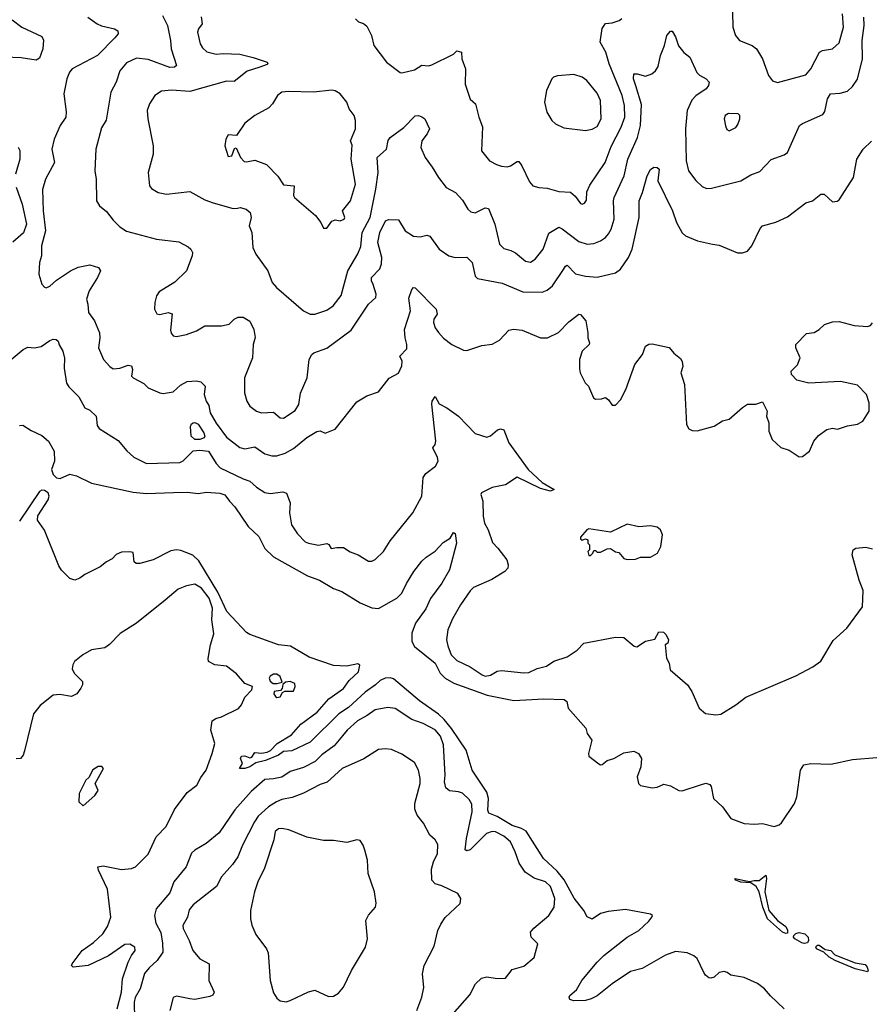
# Model space of a CAD drawing. Extents: x 1921360 to 2014538, y 768294 to 907744.
# Tile 386 of 412: x 2000905 to 2006007, y 870492 to 876390. Entities that reach past the tile are written whole.
import ezdxf

# ---------------------------------------------------------------- set-up
doc = ezdxf.new("R2010")
doc.units = 0

msp = doc.modelspace()

# ---------------------------------------------------------------- linework, layer by layer
at = {"layer": '0CON10XD'}
for points in [[(2005176.7, 876435), (2005176.9, 876345), (2005194.4, 876295), (2005218, 876265), (2005293.8, 876235), (2005320, 876215), (2005355.7, 876155), (2005391.2, 876055), (2005415, 876023.3), (2005445, 876014), (2005615, 876059.2), (2005644.6, 876095.4), (2005697.1, 876195), (2005715, 876205.5), (2005775, 876214.4), (2005815, 876250.8), (2005840.9, 876345), (2005834.2, 876424.2)], [(2000859.5, 876389.5), (2000918.8, 876345), (2001038.3, 876288.3), (2001047.4, 876267.4), (2001043.1, 876215), (2001025, 876160), (2001005, 876148), (2000915, 876161.8), (2000765, 876167.7)], [(2001314.5, 876404.5), (2001368.8, 876365), (2001395, 876352.9), (2001472.5, 876335), (2001492.7, 876322.7), (2001496, 876305), (2001475, 876280.8), (2001371.1, 876175), (2001220, 876095), (2001203.6, 876075), (2001187.5, 876035), (2001168.9, 875945), (2001183, 875837), (2001181.1, 875805), (2001148.5, 875755), (2001111.5, 875675), (2001098.2, 875615), (2001113.1, 875535), (2001060.6, 875435), (2001042.1, 875372.1), (2001045.5, 875244.5), (2001060, 875125), (2001035.6, 875035), (2001035.8, 874975), (2001023.3, 874935), (2001020.9, 874865), (2001038, 874805), (2001055, 874786.7), (2001065, 874784.2), (2001085, 874793.8), (2001125, 874828.8), (2001208.8, 874885), (2001255, 874906.9), (2001325, 874921.4), (2001376.7, 874905), (2001388.8, 874885), (2001372.5, 874845), (2001322.2, 874765), (2001305.6, 874715), (2001314.3, 874685), (2001317.5, 874635), (2001352.9, 874585), (2001382.9, 874515), (2001385.7, 874485), (2001378.1, 874425), (2001406.9, 874355), (2001445, 874312.5), (2001465, 874298.9), (2001505, 874302.9), (2001555, 874320), (2001575, 874315.7), (2001580.8, 874295), (2001575.4, 874255.4), (2001584.3, 874245), (2001649.8, 874209.8), (2001676, 874185), (2001745, 874154.2), (2001765, 874150.8), (2001825, 874160), (2001869.3, 874200.7), (2001908.3, 874221.7), (2001965, 874225.6), (2001990, 874220), (2002017.5, 874195), (2002010.5, 874145), (2002023.3, 874105), (2002038.1, 874078.1), (2002047.5, 874035), (2002082.2, 873972.2), (2002145, 873889.4), (2002225, 873826.9), (2002255, 873818.5), (2002315, 873832.2), (2002375, 873789.4), (2002415, 873777.1), (2002445, 873778.1), (2002495, 873793.5), (2002545, 873821.1), (2002625, 873887.1), (2002685, 873924), (2002705, 873926.2), (2002735, 873913.3), (2002795, 873936.7), (2002925, 874101.2), (2002985, 874136.7), (2003055, 874160), (2003118.3, 874241.7), (2003175, 874273.3), (2003194.1, 874315.9), (2003195.8, 874345), (2003183.8, 874375), (2003225, 874417.5), (2003225.5, 874445), (2003215.4, 874485), (2003210, 874535), (2003246.2, 874645), (2003237.5, 874722.5), (2003255, 874773.3), (2003265, 874785.8), (2003275, 874784.2), (2003400, 874655), (2003405.7, 874625), (2003386.2, 874595), (2003384.2, 874575.8), (2003395, 874543.8), (2003415, 874516), (2003445, 874482.5), (2003494.6, 874444.6), (2003565, 874410), (2003585, 874408.8), (2003675, 874437.5), (2003735, 874445.7), (2003779.1, 874470.9), (2003835, 874530), (2003864.3, 874535.7), (2003915, 874530), (2004025, 874484.3), (2004067.5, 874485), (2004133, 874517), (2004195, 874580), (2004255, 874626.2), (2004265, 874623.3), (2004296.8, 874586.8), (2004309.2, 874515), (2004308.8, 874485), (2004320, 874455), (2004316.7, 874445), (2004274.2, 874405), (2004260, 874355), (2004258.3, 874298.3), (2004263.8, 874275), (2004293.3, 874215), (2004312.5, 874195), (2004342.5, 874125), (2004355, 874117.5), (2004391.7, 874118.3), (2004415, 874127.5), (2004433, 874113), (2004455, 874080), (2004475, 874080), (2004505, 874112.5), (2004536, 874175), (2004591.4, 874325), (2004635.7, 874384.3), (2004655, 874433.3), (2004674.5, 874445.5), (2004695, 874448.6), (2004797, 874427), (2004825, 874392.5), (2004865, 874360), (2004875, 874342.5), (2004877.3, 874312.7), (2004866.7, 874275), (2004888, 874205), (2004900, 873965), (2004915, 873939.2), (2004935, 873930), (2004965, 873928), (2005065, 873956), (2005115, 873986.2), (2005155, 873996.7), (2005235, 874067.5), (2005265, 874087.5), (2005315, 874087.5), (2005355, 874100), (2005383.3, 874045), (2005380, 874015), (2005392.5, 873975), (2005392.5, 873925), (2005412.5, 873875), (2005465, 873826.7), (2005515, 873811.2), (2005575, 873771.2), (2005595.8, 873774.2), (2005636.2, 873805), (2005663.9, 873866.1), (2005690.7, 873899.3), (2005740, 873935), (2005775, 873942.5), (2005805, 873937.5), (2005865, 873956.2), (2005925, 873966.2), (2005955.9, 873984.1), (2005994, 874045), (2005994, 874095), (2005978, 874145), (2005925, 874200), (2005822.7, 874222.7), (2005632.7, 874212.7), (2005560.5, 874230.5), (2005530, 874265), (2005527.5, 874285), (2005565, 874323.3), (2005582, 874365), (2005556, 874425), (2005556.2, 874445), (2005619.3, 874510.7), (2005665, 874516.2), (2005695, 874534), (2005726.7, 874563.3), (2005775, 874579.5), (2005815, 874581.5), (2005905, 874558.1), (2005985, 874552), (2006002.3, 874557.7), (2006015, 874573.3)], [(2001760.5, 876415), (2001791.8, 876355), (2001809.6, 876265), (2001812.1, 876215), (2001845.8, 876115), (2001832.5, 876105), (2001805, 876103.3), (2001675, 876152.1), (2001605, 876159.5), (2001545, 876130.8), (2001505, 876083.8), (2001482.5, 876015), (2001450.8, 875955), (2001422.7, 875787.3), (2001395, 875742.5), (2001361.4, 875615), (2001355.7, 875485), (2001363.1, 875435), (2001366, 875305), (2001383.8, 875275), (2001425, 875240), (2001465, 875188), (2001505, 875148.8), (2001545, 875123.8), (2001725, 875074.4), (2001858.3, 875058.3), (2001915, 875030), (2001931.2, 875015), (2001940, 874995), (2001938.8, 874975), (2001903.8, 874885), (2001835, 874817.5), (2001741.1, 874758.9), (2001725.7, 874735), (2001715.8, 874695), (2001714, 874655), (2001727.7, 874627.7), (2001744, 874624), (2001795.7, 874635.7), (2001818.8, 874628.8), (2001809.1, 874529.1), (2001812.1, 874512.1), (2001825, 874496.7), (2001845, 874492), (2001905, 874504.3), (2001965, 874525.8), (2002015, 874556), (2002115, 874556.2), (2002160, 874565), (2002190, 874595), (2002215, 874607.5), (2002245, 874608.6), (2002284.3, 874584.3), (2002308, 874535), (2002315.6, 874485.6), (2002304.4, 874445), (2002301.1, 874365), (2002252, 874245), (2002252.5, 874155), (2002265.6, 874105.6), (2002283.8, 874075), (2002325, 874044.3), (2002355, 874034.3), (2002425, 874039.4), (2002465, 874005.8), (2002485, 874002.9), (2002555, 874048.1), (2002578.2, 874085), (2002587.3, 874152.7), (2002628, 874245), (2002639.4, 874355), (2002655.7, 874384.3), (2002667.5, 874395), (2002745, 874423.1), (2002890.3, 874529.7), (2002994.6, 874685.4), (2003040, 874725), (2003041.9, 874745), (2003022.7, 874802.7), (2003012.2, 874825), (2003013.3, 874845), (2003062.2, 874897.8), (2003073.1, 874926.9), (2003074.1, 874965), (2003050.6, 875055), (2003062.8, 875115), (2003097.1, 875185), (2003115, 875193.6), (2003175, 875190.4), (2003215, 875125.7), (2003265, 875093.1), (2003305, 875088.1), (2003345, 875098.9), (2003362.5, 875092.5), (2003418, 875015), (2003476.7, 874975), (2003515, 874965.7), (2003585, 874968), (2003615.5, 874935), (2003634.4, 874854.4), (2003648.8, 874838.8), (2003795, 874811.1), (2003919.3, 874759.3), (2004035, 874758.6), (2004065, 874770.6), (2004096.7, 874795), (2004163.6, 874893.6), (2004175, 874914), (2004185, 874919.4), (2004235, 874867.8), (2004295, 874853.6), (2004365, 874847.8), (2004475, 874874.2), (2004505, 874895.7), (2004551.8, 874965), (2004574.6, 875015), (2004615.9, 875205), (2004616.2, 875305), (2004637.3, 875355), (2004665.4, 875455), (2004685, 875491.9), (2004705, 875505.7), (2004725.2, 875505.2), (2004736.1, 875495), (2004729.3, 875425), (2004815.5, 875245), (2004839.4, 875175), (2004873.7, 875113.7), (2004895, 875096), (2004965.9, 875065.9), (2005055.9, 875045.9), (2005095, 875040), (2005205, 874992.5), (2005235, 874992.5), (2005265, 875002.5), (2005292.5, 875035), (2005341.7, 875138.3), (2005355.8, 875154.2), (2005435, 875176), (2005505, 875208), (2005615, 875293.3), (2005655.9, 875304.1), (2005705, 875343.8), (2005725, 875343.8), (2005775, 875298.6), (2005802, 875302), (2005815, 875310), (2005900.8, 875445), (2005920, 875555), (2005958.8, 875615), (2006007.9, 875662.1)], [(2001993.4, 876406.6), (2001999.2, 876365), (2001977.1, 876335), (2001971.4, 876315), (2001985.8, 876245), (2002000.7, 876220.7), (2002027.2, 876197.2), (2002083, 876183), (2002125, 876186.9), (2002225, 876182.2), (2002305, 876163.1), (2002387.5, 876135), (2002392.5, 876125), (2002388.3, 876121.7), (2002337.3, 876102.7), (2002267.9, 876082.1), (2002189.6, 876020.4), (2002145, 876021.5), (2001925, 875959.6), (2001815, 875966.7), (2001755, 875961.8), (2001715.6, 875935), (2001682.2, 875885), (2001668.9, 875845), (2001673.5, 875795), (2001705.7, 875635), (2001705.7, 875585), (2001674.2, 875475), (2001684, 875395), (2001695, 875378.8), (2001735, 875354.3), (2001784.4, 875344.4), (2001925, 875360.8), (2002015, 875311.4), (2002065, 875292.2), (2002185, 875259.4), (2002210.5, 875260.5), (2002225.9, 875264.1), (2002262.5, 875255), (2002285.8, 875235), (2002291.4, 875205), (2002280.6, 875155), (2002295.7, 875115), (2002302.5, 875025), (2002319.2, 874985), (2002392, 874885), (2002417.5, 874815), (2002444.6, 874784.6), (2002606, 874645), (2002645, 874626.7), (2002674.5, 874625.5), (2002745, 874650.5), (2002782.5, 874675), (2002831.5, 874738.5), (2002872.1, 874885), (2002931.9, 874988.1), (2002949.4, 875030.6), (2002956.2, 875115), (2003005.2, 875204.8), (2003038.9, 875375), (2003052.9, 875475), (2003046.5, 875565), (2003102.7, 875615), (2003113.7, 875666.3), (2003125.6, 875684.4), (2003206.3, 875743.6), (2003275, 875812.9), (2003295, 875815.6), (2003315, 875808.6), (2003332, 875795), (2003361.2, 875735), (2003346, 875705), (2003314.3, 875665), (2003308, 875625), (2003334.2, 875565), (2003377.2, 875507.2), (2003413.8, 875443.8), (2003461.2, 875385), (2003516, 875355), (2003558.6, 875308.6), (2003590.8, 875255), (2003607.9, 875237.9), (2003635, 875231.9), (2003695, 875263.1), (2003715, 875258.8), (2003752.9, 875165), (2003779.4, 875045), (2003805, 875018.9), (2003847.2, 875007.2), (2003875, 874992.9), (2003935, 874943.1), (2003965, 874936.9), (2003994, 874956), (2004041.8, 875015), (2004075, 875111.2), (2004135, 875146), (2004155, 875137.1), (2004255, 875061.5), (2004305, 875045.5), (2004345, 875049.5), (2004385, 875065.6), (2004415, 875084.3), (2004433.3, 875106.7), (2004449.1, 875135), (2004467.1, 875195), (2004463.4, 875305), (2004467.7, 875325), (2004526.3, 875453.6), (2004549.7, 875555), (2004607.5, 875685), (2004623.9, 875755), (2004631.5, 875881.5), (2004596.2, 875993.8), (2004582.3, 876035), (2004584, 876065), (2004604.3, 876065.7), (2004655, 876052.3), (2004692, 876065), (2004715, 876084.2), (2004730.2, 876109.8), (2004743.5, 876175), (2004768.6, 876235), (2004782, 876295), (2004805, 876320), (2004815, 876320), (2004835, 876286.7), (2004852.7, 876232.7), (2004885, 876194), (2004920, 876165), (2004962.8, 876072.8), (2004977.4, 876057.4), (2005018.8, 876035), (2005036.2, 876015), (2005032.5, 875995), (2005017.5, 875975), (2004956.2, 875933.8), (2004931.5, 875908.5), (2004904.5, 875845), (2004893.5, 875735), (2004898.1, 875545), (2004911.9, 875485), (2004956.2, 875426.2), (2004995, 875391.4), (2005019.1, 875379.1), (2005049.7, 875380.3), (2005225, 875424.4), (2005285, 875460.8), (2005339.1, 875480.9), (2005407.3, 875552.7), (2005485, 875580), (2005505, 875594), (2005578, 875755), (2005595, 875768.6), (2005717.9, 875822.1), (2005729.7, 875840.3), (2005745.7, 875915), (2005762.5, 875945), (2005820.3, 875949.7), (2005865, 875962.5), (2005895, 875990), (2005924, 876034), (2005955.5, 876154.5), (2005952.8, 876265), (2005965.3, 876355), (2005962.5, 876405)], [(2002917.5, 876395), (2002935, 876377.5), (2002966.1, 876366.1), (2002985, 876350), (2003013.8, 876295), (2003027.5, 876235), (2003102, 876135), (2003185, 876073.8), (2003195, 876071.2), (2003270.8, 876089.2), (2003315, 876116.7), (2003353.6, 876113.6), (2003375, 876118.8), (2003505, 876183.8), (2003525, 876203.3), (2003552.5, 876195), (2003553.8, 876155), (2003575.7, 876095), (2003575, 876002.5), (2003604.6, 875914.6), (2003636, 875885), (2003655.6, 875805), (2003678.3, 875748.3), (2003671.4, 875605), (2003720, 875545), (2003762.6, 875522.6), (2003792.1, 875512.1), (2003825, 875509.2), (2003845, 875514.3), (2003885, 875540.8), (2003895, 875540), (2003914.5, 875514.5), (2003958.8, 875418.8), (2003980, 875395), (2004015, 875384.4), (2004065, 875380), (2004135, 875360), (2004205, 875355.8), (2004233.2, 875333.2), (2004265, 875288.8), (2004275, 875284.2)], [(2004275, 875284.2), (2004289.7, 875290.3), (2004300.9, 875309.1), (2004302.4, 875357.6), (2004321.5, 875398.5), (2004413.8, 875535), (2004449.6, 875630.4), (2004508.2, 875745), (2004530.3, 875805), (2004529.4, 875875), (2004514.7, 875935), (2004436.6, 876125), (2004417.7, 876195), (2004383.3, 876255), (2004395, 876337.5), (2004415, 876366.7), (2004455, 876370), (2004497.5, 876385), (2004512.3, 876397.7)], [(2004295, 875726), (2004335, 875733.1), (2004365, 875750), (2004389.6, 875795), (2004384.5, 875905), (2004365, 875950), (2004302.5, 876025), (2004275, 876045.7), (2004225, 876062), (2004126.4, 876053.6), (2004103.9, 876046.1), (2004093.9, 876036.1), (2004061.2, 875965), (2004050, 875895), (2004064.3, 875835), (2004094, 875785), (2004115.8, 875765.8), (2004165, 875741.4), (2004295, 875726)], [(2002745, 875140), (2002775, 875183.3), (2002795, 875190), (2002825.9, 875184.1), (2002848.8, 875195), (2002853.8, 875205), (2002840, 875245), (2002888, 875305), (2002916.5, 875405), (2002892.1, 875555), (2002897.5, 875637.5), (2002887.5, 875665), (2002916.4, 875735), (2002916.5, 875785), (2002908.9, 875815), (2002878.9, 875855), (2002864.4, 875895), (2002825.7, 875945), (2002795, 875962.9), (2002775, 875966.7), (2002665, 875955.4), (2002515, 875960), (2002476.7, 875955), (2002450.8, 875935), (2002419.2, 875885), (2002397.4, 875862.6), (2002313.7, 875816.3), (2002255, 875770.8), (2002205, 875696.7), (2002155, 875700), (2002141.2, 875675), (2002134, 875635), (2002155, 875570), (2002176.7, 875575), (2002191.7, 875618.3), (2002201.7, 875621.7), (2002227.5, 875565), (2002250.3, 875540.3), (2002265, 875538), (2002315, 875548.6), (2002385, 875522), (2002452.4, 875452.4), (2002485, 875401.4), (2002550, 875395), (2002545.8, 875335.8), (2002550.8, 875325), (2002677.8, 875217.8), (2002710, 875175), (2002725, 875140), (2002745, 875140)], [(2005155, 875723.3), (2005195, 875743.8), (2005208.3, 875761.7), (2005220, 875795), (2005220, 875815), (2005210, 875825), (2005152.7, 875827.3), (2005132, 875815), (2005126, 875795), (2005133, 875753), (2005142.7, 875732.7), (2005155, 875723.3)], [(2000895.9, 875625.9), (2000905.8, 875605.8), (2000905.5, 875555), (2000880.5, 875465)], [(2000885, 875387.5), (2000921, 875285), (2000945.7, 875165), (2000927.4, 875112.6), (2000865, 875057.8)], [(2000854.2, 874355), (2000926.2, 874415), (2000955, 874428), (2000995, 874424), (2001035, 874432), (2001085, 874468), (2001105, 874476.2), (2001123.9, 874473.9), (2001136.7, 874465), (2001142.3, 874442.3), (2001164, 874405), (2001172.9, 874362.9), (2001172.8, 874302.8), (2001185, 874213.3), (2001200.3, 874190.3), (2001260.3, 874130.3), (2001295.8, 874065.8), (2001325, 874051.2), (2001363.8, 874015), (2001370, 873960), (2001381.4, 873941.4), (2001495, 873868.8), (2001547.3, 873807.3), (2001589.7, 873769.7), (2001665, 873731.4), (2001865, 873737.5), (2001885, 873747.5), (2001945, 873806.8), (2001985, 873811.3), (2002036.9, 873805), (2002082.4, 873732.4), (2002106.9, 873705), (2002245, 873638.9), (2002285, 873625.8), (2002325, 873590.6), (2002375, 873558.6), (2002405, 873551.9), (2002481.7, 873561.7), (2002504.2, 873554.2), (2002525.7, 873495.7), (2002522.5, 873435), (2002532.9, 873365), (2002570.2, 873310.2), (2002615, 873262.9), (2002635, 873253.3), (2002695, 873243.1), (2002745, 873252.5), (2002756.9, 873246.9), (2002772.3, 873222.3), (2002805, 873228), (2002845, 873228.1), (2002885, 873202.5), (2002933.3, 873185), (2002995, 873146.2), (2003015, 873146.2), (2003035, 873156.2), (2003085.6, 873204.4), (2003125, 873268.8), (2003260, 873435), (2003314, 873535), (2003322.5, 873647.5), (2003338.8, 873671.2), (2003396, 873715), (2003412.5, 873745), (2003407.6, 873767.6), (2003380, 873825), (2003393.8, 873845), (2003397.5, 873865), (2003373.7, 874086.3), (2003376, 874105), (2003395, 874132.5), (2003418.8, 874088.8), (2003465, 874064), (2003535, 874014), (2003635, 873911.2), (2003705, 873888.8), (2003725, 873896.2), (2003767.3, 873932.7), (2003785, 873940), (2003805, 873932.5), (2003835.6, 873855), (2003951.4, 873695), (2004035, 873618), (2004107.5, 873575), (2004085, 873566.7), (2004025, 873582.5), (2003885, 873648.9), (2003815, 873604.4), (2003735, 873588.6), (2003672, 873555), (2003668, 873545), (2003680.8, 873505), (2003681.9, 873415), (2003690.8, 873375), (2003712, 873335), (2003737.3, 873257.3), (2003770, 873225), (2003823.3, 873155), (2003832, 873125), (2003829.2, 873105), (2003811.2, 873085), (2003733.7, 873036.3), (2003625, 872988), (2003605, 872968.8), (2003545.8, 872885), (2003498.3, 872801.7), (2003470.9, 872735), (2003463.1, 872675), (2003469.7, 872639.7), (2003490.6, 872585), (2003525, 872550.8), (2003605, 872514.4), (2003675.4, 872465.4), (2003695, 872458.1), (2003725, 872463.5), (2003765, 872487.1), (2003791.2, 872491.2), (2003925, 872477.1), (2003955, 872480), (2004005, 872502.9), (2004061.7, 872518.3), (2004105, 872547.5), (2004185, 872574.2), (2004246.2, 872613.8), (2004285.5, 872654.5), (2004475, 872691.4), (2004525, 872688.8), (2004586.4, 872636.4), (2004603.6, 872633.6), (2004655, 872667.1), (2004710.7, 872679.3), (2004735, 872722.5), (2004761.7, 872721.7), (2004777.5, 872705), (2004792.5, 872675), (2004787.5, 872655), (2004772.5, 872645), (2004776.2, 872605), (2004780.8, 872565), (2004795.7, 872535), (2004802.9, 872495), (2004906.4, 872406.4), (2004931.5, 872365), (2004976.7, 872265), (2005015, 872233.8), (2005075, 872225.8), (2005105, 872229.2), (2005196.2, 872285), (2005255, 872332), (2005555, 872458.8), (2005657, 872513), (2005705, 872546.7), (2005778.3, 872671.7), (2005860, 872745), (2005955, 872873.3), (2005958.6, 872971.4), (2005935, 873033.3), (2005892, 873185), (2005898.8, 873215), (2005915, 873224), (2005975, 873231.2), (2006015, 873220)], [(2000905, 873958.8), (2000925, 873961.2), (2000975, 873928.8), (2001038.8, 873898.8), (2001078, 873865), (2001112, 873805), (2001113.9, 873745), (2001095.3, 873695), (2001105.2, 873665), (2001125, 873645.2), (2001148.1, 873641.9), (2001205, 873667.1), (2001245, 873657.5), (2001335, 873613.1), (2001585, 873559.6), (2001665, 873551.8), (2001826.9, 873556.9), (2001910.2, 873560.2), (2001975, 873550.8), (2002025, 873560), (2002105, 873554), (2002135, 873544.2), (2002162, 873505), (2002195, 873471.2), (2002274.2, 873354.2), (2002337.5, 873295), (2002375, 873222.5), (2002425, 873173.1), (2002628.8, 873058.8), (2002701.7, 873031.7), (2002785, 872982.9), (2002835, 872964.4), (2002945, 872897.8), (2003015, 872867.5), (2003055, 872862.2), (2003165, 872924), (2003195.6, 872954.4), (2003223.1, 873013.1), (2003266.9, 873085), (2003315, 873146), (2003339.7, 873170.3), (2003395, 873206.2), (2003442.7, 873257.3), (2003485, 873283.8), (2003505, 873318.8), (2003515, 873312.5), (2003521.8, 873255), (2003480.5, 873095), (2003435, 873015.6), (2003367.3, 872922.7), (2003338.8, 872861.2), (2003276.9, 872775), (2003255.6, 872714.4), (2003255.5, 872665), (2003270.9, 872635), (2003395, 872535.7), (2003424.8, 872475), (2003455, 872444.8), (2003505.6, 872415), (2003706.3, 872343.7), (2003865, 872311.6), (2004045, 872321.1), (2004167.9, 872317.9), (2004183.3, 872305), (2004190.5, 872265), (2004296.8, 872146.8), (2004305, 872114.4), (2004332.9, 872075), (2004312.9, 871995), (2004315, 871977.5), (2004375, 871932), (2004385, 871926.2), (2004395, 871928.8), (2004425, 871952), (2004465, 871964.2), (2004525, 871998.6), (2004585, 872009.2), (2004613.3, 871995), (2004631.2, 871965), (2004626.4, 871913.6), (2004603.8, 871855), (2004612, 871815), (2004625, 871802.5), (2004695, 871789.4), (2004725, 871793.1), (2004765, 871810), (2004805, 871800), (2004855, 871772.9), (2004875, 871771.4), (2004985, 871807.5), (2005016.1, 871816.1), (2005039.5, 871809.5), (2005047.5, 871797.5), (2005061.2, 871725), (2005115.4, 871675.4), (2005166, 871605), (2005245, 871575.5), (2005308.5, 871571.5), (2005355.7, 871575.7), (2005426.4, 871556.4), (2005455, 871566.2), (2005470.3, 871579.7), (2005546.9, 871695), (2005560.5, 871735), (2005582.6, 871895), (2005604.1, 871925.9), (2005644.1, 871934.1), (2005765, 871930), (2005895, 871957.5), (2006040.5, 871970.5)], [(2001985, 873874.2), (2001955, 873875.6), (2001932.9, 873895), (2001927.9, 873952.1), (2001935, 873968.8), (2001945, 873974), (2001955, 873976), (2001975, 873967.1), (2002008.2, 873915), (2002014.4, 873895), (2002010.6, 873885), (2001985, 873874.2)], [(2005485, 870465.6), (2005403.1, 870543.1), (2005368.1, 870585), (2005326, 870616), (2005245, 870652.5), (2005165, 870666.2), (2005143.2, 870683.2), (2005125, 870688.6), (2005095, 870682), (2005065, 870654), (2005045, 870648), (2005035, 870651.2), (2005015, 870666), (2005005, 870682), (2004965, 870765.7), (2004945, 870783.1), (2004905, 870801.1), (2004835, 870807.7), (2004775, 870786.2), (2004635, 870707.5), (2004565, 870687.9), (2004454.4, 870615.6), (2004365, 870543.2), (2004330, 870525), (2004294.5, 870514.5), (2004225, 870513.6), (2004201.8, 870521.8), (2004197.1, 870535), (2004201.9, 870545), (2004241.3, 870578.7), (2004272.5, 870635), (2004364.6, 870745.4), (2004405.4, 870784.6), (2004545, 870894.5), (2004614.3, 870935), (2004675, 870990), (2004693.3, 871015), (2004696.7, 871025), (2004685, 871031.2), (2004535, 871059.1), (2004431.3, 871048.7), (2004384.8, 871035.2), (2004335, 871002.7), (2004305.4, 871015.4), (2004285.4, 871055), (2004227, 871127), (2004167.4, 871237.4), (2004125, 871289.3), (2004043.8, 871365), (2003939, 871529), (2003912.7, 871545), (2003855, 871564), (2003765, 871617.5), (2003716.4, 871636.4), (2003710.8, 871655), (2003714.7, 871725), (2003703.8, 871763.8), (2003615.4, 871895), (2003579.5, 872015), (2003492.2, 872145), (2003448.9, 872198.9), (2003415, 872230), (2003300.5, 872310.5), (2003145, 872441.2), (2003125, 872448.4), (2003095, 872445.3), (2003065, 872432.2), (2003036.8, 872405), (2002975, 872361.9), (2002875, 872269.8), (2002818, 872232), (2002645, 872062.8), (2002535, 872010.8), (2002485, 872006.4), (2002455.4, 871984.6), (2002377.8, 871952.2), (2002320.8, 871939.3), (2002285, 871914.7), (2002254.4, 871904.4), (2002222.5, 871905), (2002240, 871935), (2002228.8, 871965), (2002235, 871977.5), (2002255, 871981.4), (2002285, 871969.4), (2002296.9, 871973.1), (2002315, 872000), (2002355, 871996), (2002387.6, 872002.4), (2002407.2, 872012.8), (2002447.5, 872055), (2002534.1, 872105.9), (2002590.1, 872169.9), (2002687.6, 872242.4), (2002757.8, 872322.2), (2002845, 872383.1), (2002879.1, 872430.9), (2002935, 872484.5), (2002943.5, 872523.5), (2002932.1, 872532.1), (2002865, 872517.9), (2002785, 872521), (2002640.6, 872570.6), (2002528, 872638), (2002455.7, 872645.7), (2002285, 872707.1), (2002265, 872719.5), (2002146.2, 872845), (2002091.7, 872961.7), (2001978.8, 873148.8), (2001941.9, 873181.9), (2001870.2, 873210.2), (2001845, 873213.8), (2001811.5, 873208.5), (2001705, 873154), (2001625, 873132.5), (2001603, 873133), (2001591.7, 873141.7), (2001585, 873197.5), (2001565, 873202.5), (2001515, 873200), (2001483.9, 873186.1), (2001459.3, 873160.7), (2001425, 873142.5), (2001388.3, 873111.7), (2001295, 873066.7), (2001266.1, 873043.9), (2001235, 873032.5), (2001205, 873042.5), (2001155, 873092.5), (2001139.3, 873119.3), (2001055, 873332.5), (2001012.3, 873392.3), (2001015, 873417.1), (2001076.9, 873513.1), (2001082.9, 873535), (2001075.7, 873555), (2001055, 873570.6), (2001037.8, 873572.2), (2001025, 873564.7), (2000905, 873385.4)], [(2004545, 873156.7), (2004595, 873157.5), (2004605, 873162.5), (2004625, 873170), (2004685, 873170), (2004726.2, 873195), (2004746.2, 873235), (2004756.2, 873305), (2004743.6, 873333.6), (2004725, 873350), (2004685, 873358.8), (2004615, 873351.2), (2004545, 873368.8), (2004445, 873320), (2004315, 873340), (2004302.5, 873335), (2004265, 873290), (2004265, 873280), (2004275, 873272.5), (2004295, 873280), (2004310, 873275), (2004310, 873255), (2004320, 873245), (2004320, 873215), (2004310, 873205), (2004315, 873180), (2004325, 873180), (2004340, 873195), (2004345, 873210), (2004355, 873210), (2004365, 873200), (2004385, 873200), (2004425, 873220), (2004445, 873222.5), (2004475, 873202.5), (2004495, 873197.5), (2004525, 873163.3), (2004545, 873156.7)], [(2001488.8, 870465), (2001514.6, 870564.6), (2001522.1, 870645), (2001555.3, 870745), (2001574.7, 870785.3), (2001598.1, 870815), (2001596, 870835), (2001565, 870853.1), (2001535, 870850), (2001438, 870782), (2001315, 870724.5), (2001225, 870714), (2001216.2, 870725), (2001218.8, 870735), (2001280.6, 870815), (2001347.8, 870862.2), (2001403.5, 870915), (2001432.2, 870957.8), (2001451.8, 871015), (2001431.7, 871181.7), (2001377.5, 871295), (2001374.3, 871315.7), (2001405, 871321.4), (2001515, 871300.4), (2001575, 871305.6), (2001598.6, 871315), (2001675, 871391.8), (2001723.5, 871495), (2001782.1, 871557.9), (2001831.9, 871658.1), (2001909.1, 871760.9), (2001966.2, 871805), (2001991.2, 871851.2), (2002022.5, 871895), (2002059.2, 871995), (2002073.8, 872055), (2002050, 872135), (2002059.3, 872190.7), (2002080, 872205), (2002115, 872213.8), (2002216.8, 872263.2), (2002234.2, 872285), (2002255, 872332.5), (2002296.7, 872375), (2002300, 872395), (2002254.4, 872414.4), (2002205, 872471.2), (2002145, 872518.1), (2002075, 872525.8), (2002036.7, 872545), (2002034.3, 872564.3), (2002048.6, 872645), (2002068.3, 872711.7), (2002056.9, 872795), (2002060.3, 872865), (2002040.9, 872925), (2001995, 872984.7), (2001955, 873008.5), (2001905, 872998.6), (2001855, 872978.8), (2001776.8, 872913.2), (2001605, 872775.8), (2001507, 872713), (2001443, 872647), (2001415, 872627.5), (2001335, 872616.2), (2001283.3, 872585), (2001234, 872545), (2001223.8, 872525), (2001220.7, 872500.7), (2001232.5, 872475), (2001282.5, 872425), (2001282.5, 872405), (2001272.5, 872385), (2001247.7, 872352.3), (2001215, 872336.7), (2001145, 872348.8), (2001105, 872343.8), (2001028.3, 872281.7), (2000988.3, 872231.7), (2000935, 872010), (2000926.7, 871985), (2000910, 871965), (2000885, 871962.5)], [(2002445, 872413.3), (2002478.3, 872421.7), (2002466.7, 872455), (2002445, 872470), (2002425, 872468.8), (2002405, 872457.5), (2002400, 872445), (2002405, 872427.5), (2002423.6, 872413.6), (2002445, 872413.3)], [(2002445, 872330), (2002465, 872333.8), (2002480, 872360), (2002493, 872367), (2002545, 872367.5), (2002556.7, 872395), (2002553, 872413), (2002526.1, 872426.1), (2002497.5, 872422.5), (2002481.7, 872408.3), (2002477, 872383), (2002468.3, 872371.7), (2002430, 872365), (2002428.3, 872351.7), (2002437.5, 872335), (2002445, 872330)], [(2003425, 870348.1), (2003602, 870548), (2003635.9, 870614.1), (2003671.9, 870648.1), (2003705, 870655.8), (2003765, 870646.2), (2003815, 870648.8), (2003855, 870700), (2003925, 870720), (2003987.7, 870772.3), (2004010, 870855), (2003970, 870895), (2003966.2, 870925), (2003985, 870948.8), (2004075, 871024.2), (2004106.7, 871075), (2004111.8, 871125), (2004085, 871198.1), (2004055, 871225.5), (2003986.8, 871246.8), (2003934.6, 871284.6), (2003897.6, 871337.6), (2003874.6, 871405), (2003845.5, 871465), (2003805, 871498.8), (2003755, 871526.1), (2003735, 871526.8), (2003701.9, 871515), (2003605, 871417.5), (2003585, 871411.2), (2003575, 871417.5), (2003581.4, 871485), (2003616.7, 871645), (2003615, 871691.2), (2003599, 871719), (2003557.6, 871757.6), (2003535, 871765.5), (2003480.4, 871770.4), (2003458.3, 871788.3), (2003451.1, 871825), (2003455.3, 871865), (2003443.5, 872046.5), (2003427.3, 872097.3), (2003395, 872136.1), (2003323.2, 872173.2), (2003255, 872198.5), (2003155, 872264.4), (2003110.3, 872269.7), (2003035, 872255.6), (2002988.1, 872221.9), (2002929.1, 872190.9), (2002866.5, 872135), (2002839.6, 872100.4), (2002790.1, 872039.9), (2002715, 871985.5), (2002675, 871947.1), (2002605, 871910), (2002525, 871887.3), (2002475, 871852.7), (2002425, 871841.9), (2002375, 871839.4), (2002292.5, 871767.5), (2002195, 871656.5), (2002099.9, 871520.1), (2002023.3, 871455), (2001955, 871416.2), (2001935, 871397.8), (2001902.5, 871315), (2001829.1, 871225), (2001805, 871158.9), (2001723.2, 871065), (2001712.9, 871025), (2001721.9, 870978.1), (2001751.9, 870921.9), (2001761.8, 870858.2), (2001762.3, 870805), (2001728.8, 870755), (2001680.3, 870709.7), (2001654, 870676), (2001627.7, 870585), (2001597, 870533), (2001591.9, 870505), (2001594.4, 870305.6)], [(2003284.2, 870455), (2003315.6, 870535), (2003327.4, 870592.6), (2003319.4, 870675), (2003328.6, 870725), (2003388.7, 870841.3), (2003410.8, 870935), (2003427.9, 870972.1), (2003455, 871011.2), (2003543.9, 871096.1), (2003547.5, 871125), (2003530, 871155), (2003435, 871202), (2003394.1, 871214.1), (2003373.8, 871235), (2003372.2, 871302.2), (2003383.8, 871345), (2003407.7, 871395), (2003410.3, 871450.3), (2003395, 871476.7), (2003362, 871505), (2003325, 871576.7), (2003287.5, 871625), (2003271.7, 871661.7), (2003271.9, 871695), (2003304.6, 871815.4), (2003305.4, 871845), (2003295.4, 871895.4), (2003271.4, 871941.4), (2003195, 871990.8), (2003132.3, 872017.7), (2003095, 872022.5), (2003055, 872019.2), (2002967.7, 871962.3), (2002837.5, 871905), (2002746.7, 871823.3), (2002705, 871809.5), (2002605, 871757.5), (2002538.2, 871731.8), (2002475, 871718.9), (2002444.7, 871705.3), (2002395.8, 871674.2), (2002335, 871619.4), (2002311.8, 871585), (2002240.5, 871445), (2002211.9, 871375), (2002180.2, 871329.8), (2002113.7, 871256.3), (2002085, 871198.8), (2001945, 871088), (2001921.7, 871058.3), (2001910.5, 871015), (2001882.2, 870965), (2001885, 870946.7), (2001921.2, 870875), (2001942.5, 870815), (2001984.1, 870764.1), (2002041.2, 870735), (2002038.8, 870635), (2002071.4, 870565), (2002062.1, 870547.9), (2002045, 870539.2), (2001955, 870520.8), (2001924.1, 870525.9), (2001845, 870540), (2001825, 870532.5), (2001804, 870455)], [(2001285, 871680), (2001356.4, 871743.6), (2001375, 871772.5), (2001357.5, 871815), (2001407.5, 871905), (2001397, 871917), (2001375, 871917.5), (2001343.6, 871896.4), (2001320, 871850), (2001302.5, 871835), (2001262.5, 871755), (2001260, 871705), (2001285, 871680)], [(2002502.7, 870507.3), (2002525, 870514.2), (2002635, 870566), (2002673.9, 870576.1), (2002755, 870539.4), (2002785, 870540.6), (2002815, 870558), (2002846, 870595), (2002893.8, 870695), (2002977.5, 870835), (2002990, 870885), (2002979.2, 870995), (2002994.4, 871025.6), (2003036.2, 871075), (2003041.7, 871098.3), (2003030.8, 871165), (2002993.9, 871276.1), (2002988.8, 871355), (2002973.8, 871415), (2002963.3, 871445), (2002945, 871472.5), (2002925, 871476.7), (2002865, 871461.2), (2002785, 871473.8), (2002725, 871474), (2002625, 871494.2), (2002517.2, 871537.2), (2002475, 871544.3), (2002455, 871542.9), (2002435, 871528), (2002427.9, 871477.9), (2002372, 871308), (2002331.5, 871225), (2002311.2, 871165), (2002288.5, 871055), (2002288.2, 871005), (2002297, 870967), (2002320.7, 870910.7), (2002384, 870824), (2002395, 870800), (2002406.7, 870635), (2002425, 870561.2), (2002445, 870528), (2002465, 870512.5), (2002502.7, 870507.3)], [(2005495, 870915.5), (2005475, 870924.7), (2005385.8, 871005), (2005357.5, 871075), (2005336.1, 871165), (2005318, 871198), (2005285, 871220), (2005225, 871224.7), (2005196.7, 871235), (2005190, 871245), (2005278.1, 871228.1), (2005305.4, 871234.6), (2005335, 871232.9), (2005375.7, 871265.7), (2005380, 871245), (2005369.1, 871165), (2005393.1, 871053.1), (2005444.7, 870994.7), (2005495, 870959.1), (2005505.7, 870935.7), (2005505, 870918.8), (2005495, 870915.5)], [(2005605, 870855.9), (2005590.7, 870860.7), (2005548.9, 870885), (2005541.2, 870895), (2005543.8, 870905), (2005555, 870916.8), (2005575, 870922.9), (2005609.4, 870915), (2005629.2, 870895), (2005630.9, 870875), (2005625, 870860.9), (2005605, 870855.9)], [(2005985, 870686.7), (2005910, 870705), (2005790.6, 870755), (2005755.8, 870775), (2005723.7, 870803.6), (2005678.9, 870825), (2005675, 870835.8), (2005685, 870846.5), (2005695, 870847.3), (2005731.1, 870821.1), (2005765, 870814.3), (2005789.4, 870789.4), (2005910.5, 870740.5), (2005970.2, 870730.2), (2005982.5, 870715), (2005988.6, 870695), (2005985, 870686.7)]]:
    msp.add_lwpolyline(points, dxfattribs=at)

doc.saveas('drawing.dxf')
